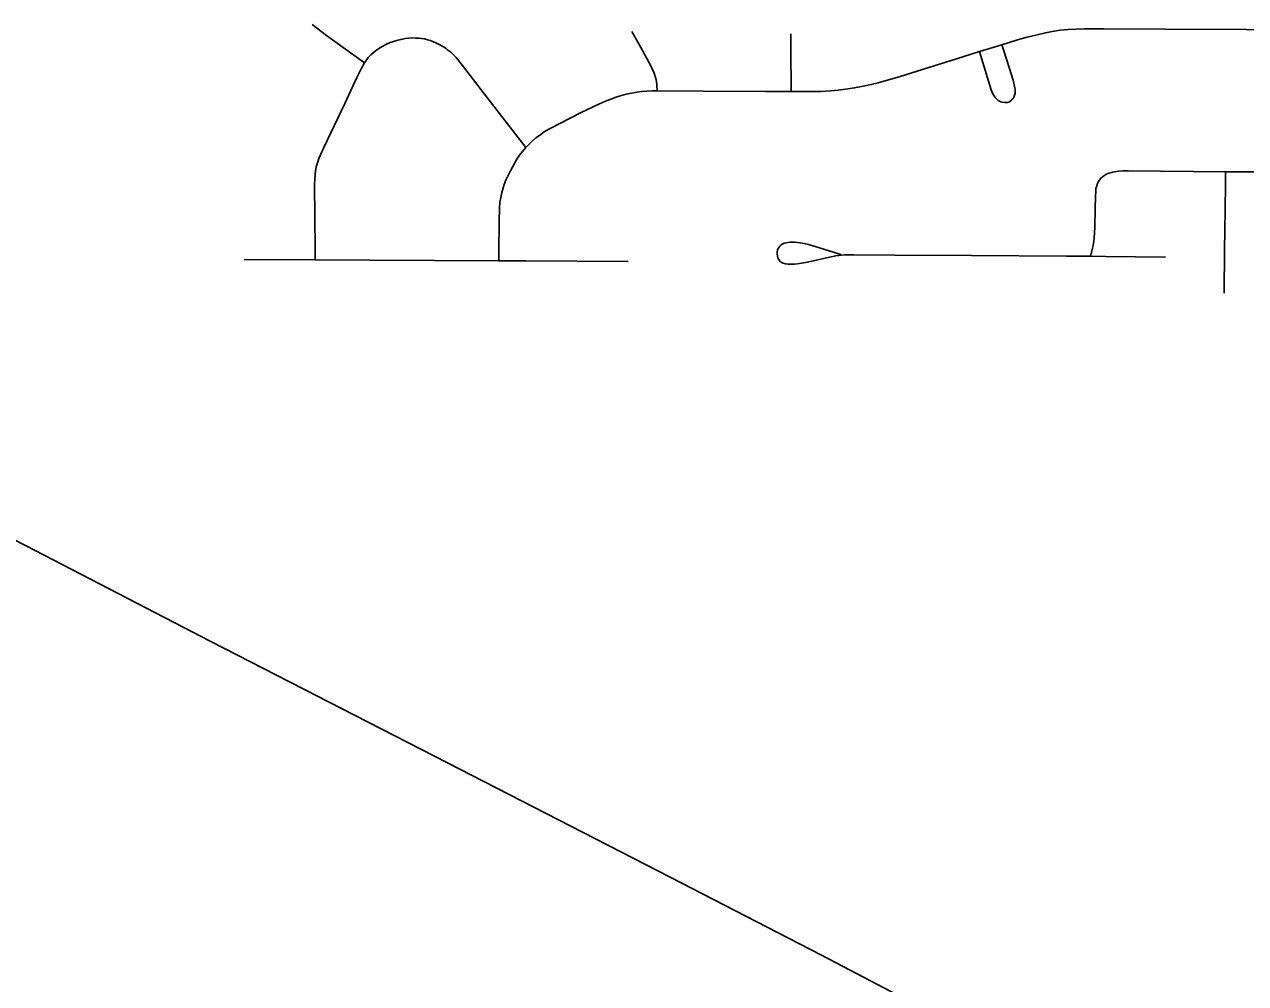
# Model space of a CAD drawing. Extents: x 0 to 34, y 0 to 22.
# Drawn here: x 3.7866 to 4.0719, y 15.0093 to 15.2334 of the extents above; entities that cross this region are included whole.
import ezdxf

# ---------------------------------------------------------------- set-up
doc = ezdxf.new("R2010")
doc.units = 0
doc.layers.add('GM_X_Township_Road', color=7, linetype='Continuous')
doc.layers.add('GM_X_US_Route', color=7, linetype='Continuous')

msp = doc.modelspace()

# ---------------------------------------------------------------- linework, layer by layer
at = {"layer": 'GM_X_Township_Road'}
for p, q in [((4.00973, 15.22705), (4.01498, 15.22867)), ((3.83795, 15.17845), (3.85449, 15.17837))]:
    msp.add_line(p, q, dxfattribs=at)
for points in [[(3.85385, 15.23341), (3.85714, 15.23086), (3.86359, 15.22624), (3.86608, 15.22445)], [(3.86608, 15.22445), (3.86691, 15.22567), (3.86752, 15.22633), (3.86816, 15.22688), (3.86886, 15.22741), (3.86965, 15.22793), (3.87031, 15.22834), (3.87119, 15.22877), (3.87208, 15.22916), (3.87283, 15.22943), (3.87385, 15.22974), (3.8746, 15.22991), (3.87555, 15.23009), (3.87638, 15.23017), (3.87714, 15.23024), (3.87795, 15.23021), (3.87865, 15.23017), (3.87937, 15.23011), (3.88008, 15.23001), (3.88077, 15.22984), (3.8815, 15.22962), (3.88218, 15.22935), (3.8829, 15.22904), (3.88365, 15.22865), (3.88454, 15.22814), (3.88511, 15.22775), (3.88554, 15.22742), (3.88619, 15.2269), (3.88679, 15.22635), (3.88745, 15.22565), (3.88894, 15.22378), (3.89408, 15.21708), (3.90239, 15.20639), (3.90372, 15.20469)], [(3.93444, 15.21787), (3.93436, 15.21924), (3.93426, 15.2201), (3.93414, 15.2208), (3.93377, 15.222), (3.93303, 15.22356), (3.931, 15.22735), (3.9285, 15.23178)], [(3.96579, 15.21771), (3.96577, 15.21987), (3.96568, 15.22587), (3.96568, 15.23122)], [(4.01498, 15.22867), (4.01867, 15.22981), (4.02089, 15.23043), (4.0229, 15.23092), (4.02517, 15.23142), (4.02677, 15.23175), (4.02862, 15.23203), (4.03047, 15.2322), (4.03228, 15.23232), (4.03433, 15.2324), (4.03879, 15.23239)], [(4.03879, 15.23239), (4.05317, 15.23233), (4.07204, 15.23225), (4.09449, 15.23193), (4.09772, 15.23188)], [(3.96579, 15.21771), (3.97066, 15.2177), (3.97266, 15.21775), (3.97502, 15.21789), (3.97673, 15.21804), (3.97845, 15.21826), (3.98059, 15.21858), (3.98257, 15.21895), (3.98446, 15.21936), (3.98612, 15.21979), (3.9912, 15.22126), (4.00588, 15.22586), (4.00973, 15.22705)], [(4.00973, 15.22705), (4.01186, 15.22013), (4.01251, 15.21812), (4.01275, 15.2175), (4.01301, 15.21698), (4.01324, 15.2166), (4.01353, 15.21623), (4.01382, 15.21592), (4.01413, 15.21565), (4.01442, 15.21547), (4.01476, 15.21531), (4.01506, 15.21522), (4.01565, 15.21514), (4.01597, 15.21513), (4.01627, 15.2152), (4.01658, 15.21528), (4.01711, 15.21559), (4.01738, 15.21584), (4.01758, 15.21608), (4.01777, 15.21637), (4.01797, 15.21687), (4.01806, 15.21725), (4.01809, 15.21778), (4.01808, 15.21826), (4.01804, 15.21861), (4.0179, 15.21933), (4.0177, 15.22011), (4.01731, 15.22139), (4.01544, 15.22725), (4.01498, 15.22867)], [(3.85449, 15.17837), (3.85448, 15.18093), (3.85439, 15.19598), (3.85441, 15.19729), (3.85449, 15.1984), (3.85457, 15.19914), (3.85478, 15.20013), (3.85503, 15.20107), (3.85539, 15.2021), (3.85652, 15.20469), (3.86142, 15.21493), (3.86425, 15.22099), (3.86536, 15.22322), (3.86608, 15.22445)], [(3.90372, 15.20469), (3.90533, 15.20624), (3.90611, 15.20691), (3.90691, 15.20749), (3.90806, 15.20828), (3.9093, 15.20902), (3.9167, 15.21284), (3.92097, 15.21488), (3.92233, 15.21547), (3.92381, 15.21605), (3.925, 15.21646), (3.92613, 15.2168), (3.92722, 15.21708), (3.92852, 15.21736), (3.92969, 15.21757), (3.93084, 15.21774), (3.93203, 15.21782), (3.93338, 15.21787), (3.93444, 15.21787)], [(3.93444, 15.21787), (3.94516, 15.21785), (3.95977, 15.21774), (3.96579, 15.21771)], [(3.89742, 15.17817), (3.89744, 15.18027), (3.89752, 15.18743), (3.89761, 15.19037), (3.89771, 15.19191), (3.89787, 15.19297), (3.89812, 15.19413), (3.89843, 15.19519), (3.89869, 15.19602), (3.89909, 15.19699), (3.90014, 15.1992), (3.90162, 15.20189), (3.90229, 15.20288), (3.90295, 15.20374), (3.90372, 15.20469)], [(4.03568, 15.17922), (4.03631, 15.18178), (4.03649, 15.18273), (4.03657, 15.18349), (4.03674, 15.186), (4.03682, 15.19032), (4.03686, 15.19324), (4.03691, 15.19429), (4.03698, 15.19505), (4.03716, 15.19571), (4.03736, 15.19624), (4.03759, 15.19669), (4.03788, 15.19715), (4.03814, 15.19747), (4.0385, 15.19779), (4.03894, 15.19813), (4.0394, 15.1984), (4.03978, 15.19859), (4.04028, 15.19875), (4.04083, 15.19887), (4.04224, 15.1991), (4.04327, 15.19918), (4.04452, 15.19923), (4.06726, 15.19898)], [(4.06691, 15.17065), (4.06703, 15.18064), (4.06717, 15.19001), (4.06723, 15.19626), (4.06726, 15.19898)], [(4.06726, 15.19898), (4.07871, 15.19894), (4.09735, 15.1989)], [(3.97736, 15.17968), (3.97217, 15.1813), (3.96978, 15.18196), (3.96878, 15.18218), (3.96789, 15.18235), (3.96721, 15.18246), (3.96654, 15.1825), (3.96592, 15.18252), (3.96546, 15.1825), (3.96495, 15.18244), (3.96459, 15.18238), (3.96411, 15.18226), (3.96381, 15.18213), (3.96344, 15.18188), (3.96308, 15.18156), (3.96284, 15.18127), (3.96259, 15.18073), (3.96251, 15.18028), (3.96251, 15.17977), (3.96257, 15.17925), (3.96267, 15.17884), (3.96286, 15.17847), (3.96311, 15.17812), (3.9635, 15.17779), (3.96391, 15.17759), (3.96439, 15.17744), (3.96504, 15.17736), (3.96587, 15.17736), (3.96654, 15.1774), (3.96727, 15.17749), (3.96953, 15.17786), (3.97469, 15.179), (3.97621, 15.17933), (3.97685, 15.17945), (3.97748, 15.17953), (3.9781, 15.17958), (3.97882, 15.1796), (3.98036, 15.1796), (3.98987, 15.17953), (4.00789, 15.17939), (4.03006, 15.17927), (4.03568, 15.17922)], [(4.03568, 15.17922), (4.03923, 15.17919), (4.05325, 15.17903)], [(3.85449, 15.17837), (3.86739, 15.1783), (3.89742, 15.17817)], [(3.89742, 15.17817), (3.90374, 15.17814), (3.92767, 15.17798)]]:
    msp.add_lwpolyline(points, dxfattribs=at)
at = {"layer": 'GM_X_US_Route'}
msp.add_lwpolyline([(3.70235, 15.15492), (3.72399, 15.14379), (3.74221, 15.13437), (3.75858, 15.12608), (3.77627, 15.11699), (3.78681, 15.11164), (3.83015, 15.08922), (3.86693, 15.07034), (3.88242, 15.06239), (3.93744, 15.03412), (3.97282, 15.01592), (4.00394, 14.99961), (4.0124, 14.99497), (4.03106, 14.98438), (4.04285, 14.97744), (4.05346, 14.97094), (4.08337, 14.95192), (4.09518, 14.94432)], dxfattribs=at)

doc.saveas('drawing.dxf')
